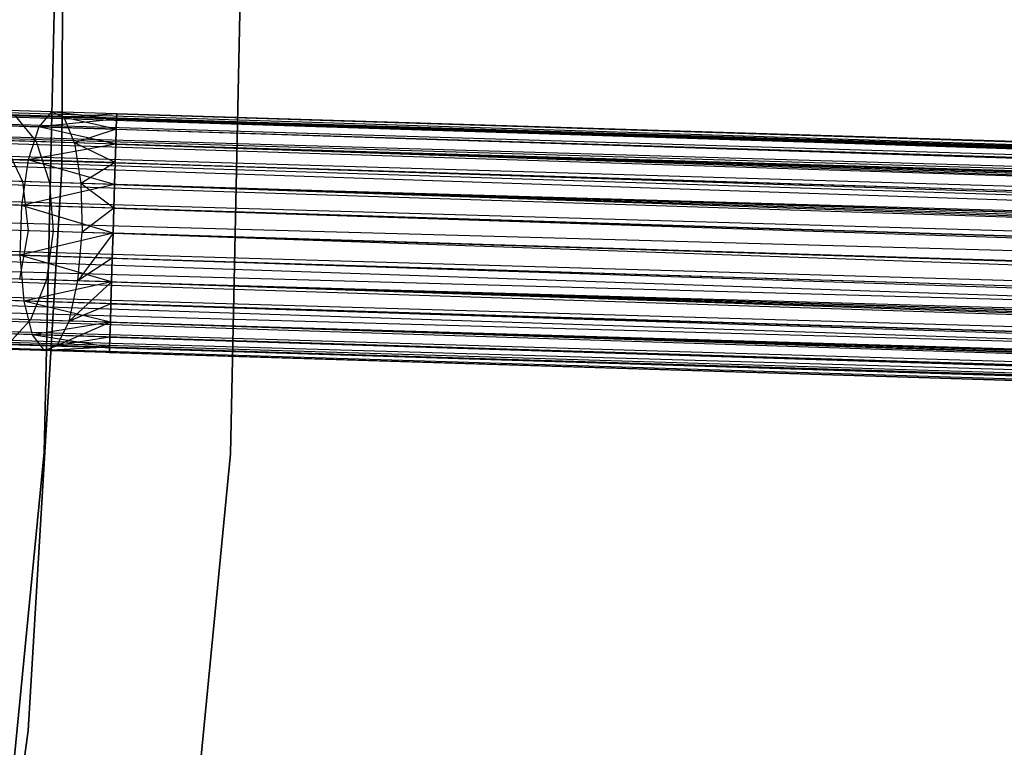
# Model space of a CAD drawing. Extents: x -189 to 189, y -189 to 189.
# Tile 429 of 591: x 62 to 70, y -6 to 0. Entities that reach past the tile are written whole.
import ezdxf

# ---------------------------------------------------------------- set-up
doc = ezdxf.new("R2010")
doc.units = 0
doc.header["$LTSCALE"] = 25.4
doc.layers.get('0').update_dxf_attribs({"linetype": 'CONTINUOUS'})

# ---------------------------------------------------------------- blocks, each defined once
blk = doc.blocks.new('CAMELEON-KENAI-C-12244_STL')
at = {"color": 0}
for p, q in [((63.4049, -3.7512, -160.5), (63.5075, 0.9964, -160.5)), ((63.5075, 0.9964, -170), (63.4049, -3.7512, -170)), ((63.4049, -3.7512, -160.5), (63.5075, 0.9964, -160.5)), ((63.5075, 0.9964, -170), (63.4049, -3.7512, -170)), ((62.0077, 0.9727, -160.5), (62.0004, -1.3739, -160.5)), ((62.0004, -1.3739, -170), (62.0077, 0.9727, -170)), ((62.0004, -1.3739, -170), (62.0077, 0.9727, -170)), ((62.0077, 0.9727, -160.5), (62.0004, -1.3739, -160.5)), ((61.9589, 0.8944, -167), (61.853, -3.7372, -167)), ((61.853, -3.7372, -168), (61.9589, 0.8944, -168)), ((61.9589, 0.8944, -167), (61.853, -3.7372, -167)), ((61.853, -3.7372, -168), (61.9589, 0.8944, -168)), ((168.4491, -4.1851, -9.3955), (43.2668, -0.3282, -9.3955)), ((168.4491, -4.1851, -9.3955), (43.2668, -0.3282, -9.6045)), ((168.4451, -4.3135, -9), (43.2668, -0.3282, -9.3955)), ((168.4451, -4.3135, -9), (43.2668, -0.3282, -9.3955)), ((168.4491, -4.1851, -9.3955), (43.2668, -0.3282, -9.3955)), ((168.4491, -4.1851, -9.3955), (43.2668, -0.3282, -9.6045)), ((168.4451, -4.3135, -9), (43.2655, -0.3717, -9.191)), ((168.4451, -4.3135, -9), (43.2655, -0.3717, -9.191)), ((168.4491, -4.1851, -9.3955), (43.2655, -0.3717, -9.809)), ((168.4491, -4.1851, -9.3955), (43.2655, -0.3717, -9.809)), ((168.4477, -4.2285, -9.809), (43.2655, -0.3717, -9.809)), ((168.4477, -4.2285, -9.809), (43.2655, -0.3717, -9.809)), ((43.2629, -0.4567, -9), (168.4451, -4.3135, -9)), ((43.2629, -0.4567, -9), (168.4451, -4.3135, -9)), ((168.4477, -4.2285, -9.809), (43.2629, -0.4567, -10)), ((168.4477, -4.2285, -9.809), (43.2629, -0.4567, -10)), ((43.2591, -0.5795, -8.8309), (168.4451, -4.3135, -9)), ((43.2591, -0.5795, -8.8309), (168.4451, -4.3135, -9)), ((43.2591, -0.5795, -8.8309), (168.4365, -4.5916, -8.691)), ((43.2591, -0.5795, -8.8309), (168.4365, -4.5916, -8.691)), ((168.4477, -4.2285, -9.809), (43.2591, -0.5795, -10.1691)), ((168.4477, -4.2285, -9.809), (43.2591, -0.5795, -10.1691)), ((168.4413, -4.4363, -10.1691), (43.2591, -0.5795, -10.1691)), ((168.4413, -4.4363, -10.1691), (43.2591, -0.5795, -10.1691)), ((43.2543, -0.7348, -8.691), (168.4365, -4.5916, -8.691)), ((43.2543, -0.7348, -8.691), (168.4365, -4.5916, -8.691)), ((43.2543, -0.7348, -8.691), (168.4249, -4.9713, -8.5219)), ((43.2543, -0.7348, -8.691), (168.4249, -4.9713, -8.5219)), ((168.4413, -4.4363, -10.1691), (43.2543, -0.7348, -10.309)), ((168.4413, -4.4363, -10.1691), (43.2543, -0.7348, -10.309)), ((168.431, -4.7726, -10.4135), (43.2543, -0.7348, -10.309)), ((168.431, -4.7726, -10.4135), (43.2543, -0.7348, -10.309)), ((61.9133, -0.9027, -159.4672), (61.406, -0.8871, -159.6774)), ((61.9133, -0.9027, -159.4672), (61.406, -0.8871, -159.6774)), ((61.9133, -0.9027, -159.4672), (61.807, -1.028, -159.0852)), ((61.9133, -0.9027, -159.4672), (61.807, -1.028, -159.0852)), ((62.4577, -0.9195, -159.6045), (61.9133, -0.9027, -159.4672)), ((62.4577, -0.9195, -159.3955), (61.9133, -0.9027, -159.4672)), ((62.4564, -0.9629, -159.191), (61.9133, -0.9027, -159.4672)), ((62.4577, -0.9195, -159.3955), (61.9133, -0.9027, -159.4672)), ((62.4564, -0.9629, -159.191), (61.9133, -0.9027, -159.4672)), ((62.4577, -0.9195, -159.6045), (61.9133, -0.9027, -159.4672)), ((62.0189, -0.9495, -159.8666), (61.9133, -0.9027, -159.4672)), ((62.0189, -0.9495, -159.8666), (61.9133, -0.9027, -159.4672)), ((43.2487, -0.9157, -8.5864), (168.4249, -4.9713, -8.5219)), ((43.2487, -0.9157, -8.5864), (168.4249, -4.9713, -8.5219)), ((168.431, -4.7726, -10.4135), (43.2487, -0.9157, -10.4135)), ((168.431, -4.7726, -10.4135), (43.2487, -0.9157, -10.4135)), ((61.6113, -0.9369, -160.0356), (61.7849, -1.1503, -160.3474)), ((62.0189, -0.9495, -159.8666), (61.6113, -0.9369, -160.0356)), ((62.0189, -0.9495, -159.8666), (61.6113, -0.9369, -160.0356)), ((61.6113, -0.9369, -160.0356), (61.7849, -1.1503, -160.3474)), ((62.4564, -0.9629, -159.191), (61.807, -1.028, -159.0852)), ((62.4564, -0.9629, -159.191), (61.807, -1.028, -159.0852)), ((62.4577, -0.9195, -159.6045), (62.0189, -0.9495, -159.8666)), ((62.4577, -0.9195, -159.6045), (62.0189, -0.9495, -159.8666)), ((62.4564, -0.9629, -159.809), (62.0189, -0.9495, -159.8666)), ((62.4564, -0.9629, -159.809), (62.0189, -0.9495, -159.8666)), ((62.4538, -1.0479, -160), (62.0189, -0.9495, -159.8666)), ((62.4538, -1.0479, -160), (62.0189, -0.9495, -159.8666)), ((62.1057, -1.1601, -160.2145), (62.0189, -0.9495, -159.8666)), ((62.1057, -1.1601, -160.2145), (62.0189, -0.9495, -159.8666)), ((62.4538, -1.0479, -160), (62.4564, -0.9629, -159.809)), ((62.4564, -0.9629, -159.191), (62.4538, -1.0479, -159)), ((62.4564, -0.9629, -159.191), (62.4538, -1.0479, -159)), ((62.4538, -1.0479, -160), (62.4564, -0.9629, -159.809)), ((62.4564, -0.9629, -159.809), (62.4577, -0.9195, -159.6045)), ((62.4577, -0.9195, -159.3955), (62.4564, -0.9629, -159.191)), ((62.4577, -0.9195, -159.3955), (62.4564, -0.9629, -159.191)), ((62.4564, -0.9629, -159.809), (62.4577, -0.9195, -159.6045)), ((62.4564, -0.9629, -159.809), (160.7568, -4.0766, -160)), ((62.4564, -0.9629, -159.809), (160.7568, -4.0766, -160)), ((62.4564, -0.9629, -159.809), (160.7608, -3.9482, -159.6045)), ((62.4564, -0.9629, -159.809), (160.7608, -3.9482, -159.6045)), ((62.4564, -0.9629, -159.191), (160.7594, -3.9916, -159.191)), ((62.4564, -0.9629, -159.191), (160.7594, -3.9916, -159.191)), ((62.4564, -0.9629, -159.191), (160.753, -4.1994, -158.8309)), ((62.4564, -0.9629, -159.191), (160.753, -4.1994, -158.8309)), ((62.4577, -0.9195, -159.6045), (160.7608, -3.9482, -159.6045)), ((62.4577, -0.9195, -159.6045), (160.7608, -3.9482, -159.6045)), ((62.4577, -0.9195, -159.6045), (160.7594, -3.9916, -159.191)), ((62.4577, -0.9195, -159.6045), (160.7594, -3.9916, -159.191)), ((62.4577, -0.9195, -159.3955), (160.7594, -3.9916, -159.191)), ((62.4577, -0.9195, -159.3955), (160.7594, -3.9916, -159.191)), ((61.807, -1.028, -159.0852), (61.2044, -1.0094, -159.3349)), ((61.807, -1.028, -159.0852), (61.2044, -1.0094, -159.3349)), ((61.807, -1.028, -159.0852), (61.7185, -1.3037, -158.7867)), ((61.807, -1.028, -159.0852), (61.7185, -1.3037, -158.7867)), ((62.45, -1.1708, -158.8309), (61.807, -1.028, -159.0852)), ((62.4538, -1.0479, -159), (61.807, -1.028, -159.0852)), ((62.45, -1.1708, -158.8309), (61.807, -1.028, -159.0852)), ((62.4538, -1.0479, -159), (61.807, -1.028, -159.0852)), ((62.4538, -1.0479, -160), (62.1057, -1.1601, -160.2145)), ((62.4538, -1.0479, -160), (62.1057, -1.1601, -160.2145)), ((62.45, -1.1708, -160.1691), (62.4538, -1.0479, -160)), ((62.4538, -1.0479, -159), (62.45, -1.1708, -158.8309)), ((62.4538, -1.0479, -159), (62.45, -1.1708, -158.8309)), ((62.45, -1.1708, -160.1691), (62.4538, -1.0479, -160)), ((62.4538, -1.0479, -160), (160.7568, -4.0766, -160)), ((62.4538, -1.0479, -160), (160.7568, -4.0766, -160)), ((62.4538, -1.0479, -159), (160.753, -4.1994, -158.8309)), ((62.4538, -1.0479, -159), (160.753, -4.1994, -158.8309)), ((168.4249, -4.9713, -8.5219), (43.2426, -1.1145, -8.5219)), ((168.4249, -4.9713, -8.5219), (43.2426, -1.1145, -8.5219)), ((43.2426, -1.1145, -10.4781), (168.431, -4.7726, -10.4135)), ((43.2426, -1.1145, -10.4781), (168.431, -4.7726, -10.4135)), ((61.5094, -1.1418, -160.5589), (61.6717, -1.4833, -160.7318)), ((61.7849, -1.1503, -160.3474), (61.5094, -1.1418, -160.5589)), ((61.7849, -1.1503, -160.3474), (61.5094, -1.1418, -160.5589)), ((61.5094, -1.1418, -160.5589), (61.6717, -1.4833, -160.7318)), ((62.45, -1.1708, -158.8309), (61.7185, -1.3037, -158.7867)), ((62.45, -1.1708, -158.8309), (61.7185, -1.3037, -158.7867)), ((61.7849, -1.1503, -160.3474), (61.8966, -1.4903, -160.5591)), ((62.1057, -1.1601, -160.2145), (61.7849, -1.1503, -160.3474)), ((62.1057, -1.1601, -160.2145), (61.7849, -1.1503, -160.3474)), ((61.7849, -1.1503, -160.3474), (61.8966, -1.4903, -160.5591)), ((62.1057, -1.1601, -160.2145), (62.1586, -1.4983, -160.4506)), ((62.45, -1.1708, -160.1691), (62.1057, -1.1601, -160.2145)), ((62.45, -1.1708, -160.1691), (62.1057, -1.1601, -160.2145)), ((62.4452, -1.326, -160.309), (62.1057, -1.1601, -160.2145)), ((62.4452, -1.326, -160.309), (62.1057, -1.1601, -160.2145)), ((62.1057, -1.1601, -160.2145), (62.1586, -1.4983, -160.4506)), ((62.4452, -1.326, -160.309), (62.45, -1.1708, -160.1691)), ((62.45, -1.1708, -158.8309), (62.4452, -1.326, -158.691)), ((62.45, -1.1708, -158.8309), (62.4452, -1.326, -158.691)), ((62.4452, -1.326, -160.309), (62.45, -1.1708, -160.1691)), ((62.45, -1.1708, -160.1691), (160.7482, -4.3547, -160.309)), ((62.45, -1.1708, -160.1691), (160.7482, -4.3547, -160.309)), ((62.45, -1.1708, -160.1691), (160.7568, -4.0766, -160)), ((62.45, -1.1708, -160.1691), (160.7568, -4.0766, -160)), ((62.45, -1.1708, -158.8309), (160.753, -4.1994, -158.8309)), ((62.45, -1.1708, -158.8309), (160.753, -4.1994, -158.8309)), ((62.45, -1.1708, -158.8309), (160.7427, -4.5357, -158.5865)), ((62.45, -1.1708, -158.8309), (160.7427, -4.5357, -158.5865)), ((61.7185, -1.3037, -158.7867), (61.0414, -1.2828, -159.0673)), ((61.7185, -1.3037, -158.7867), (61.0414, -1.2828, -159.0673)), ((61.7185, -1.3037, -158.7867), (61.6631, -1.682, -158.6233)), ((61.7185, -1.3037, -158.7867), (61.6631, -1.682, -158.6233)), ((62.4396, -1.507, -158.5865), (61.7185, -1.3037, -158.7867)), ((62.4452, -1.326, -158.691), (61.7185, -1.3037, -158.7867)), ((62.4396, -1.507, -158.5865), (61.7185, -1.3037, -158.7867)), ((62.4452, -1.326, -158.691), (61.7185, -1.3037, -158.7867)), ((43.2362, -1.3223, -8.5), (168.4184, -5.1791, -8.5)), ((43.2362, -1.3223, -8.5), (168.4184, -5.1791, -8.5)), ((43.2362, -1.3223, -10.5), (168.4184, -5.1791, -10.5)), ((43.2362, -1.3223, -10.5), (168.4184, -5.1791, -10.5)), ((43.2362, -1.3223, -10.5), (168.431, -4.7726, -10.4135)), ((43.2362, -1.3223, -10.5), (168.431, -4.7726, -10.4135)), ((62.0004, -1.3739, -160.5), (61.7194, -6.0578, -160.5)), ((61.7194, -6.0578, -170), (62.0004, -1.3739, -170)), ((61.7194, -6.0578, -170), (62.0004, -1.3739, -170)), ((62.0004, -1.3739, -160.5), (61.7194, -6.0578, -160.5)), ((62.0004, -1.3739, -170), (62.0004, -1.3739, -160.5)), ((62.0004, -1.3739, -170), (62.0004, -1.3739, -160.5)), ((62.4452, -1.326, -160.309), (62.1586, -1.4983, -160.4506)), ((62.4452, -1.326, -160.309), (62.1586, -1.4983, -160.4506)), ((62.4396, -1.507, -160.4135), (62.4452, -1.326, -160.309)), ((62.4452, -1.326, -158.691), (62.4396, -1.507, -158.5865)), ((62.4452, -1.326, -158.691), (62.4396, -1.507, -158.5865)), ((62.4396, -1.507, -160.4135), (62.4452, -1.326, -160.309)), ((62.4452, -1.326, -160.309), (160.7482, -4.3547, -160.309)), ((62.4452, -1.326, -160.309), (160.7482, -4.3547, -160.309)), ((62.4452, -1.326, -158.691), (160.7427, -4.5357, -158.5865)), ((62.4452, -1.326, -158.691), (160.7427, -4.5357, -158.5865)), ((43.2298, -1.5301, -8.5219), (168.412, -5.3869, -8.5219)), ((43.2298, -1.5301, -8.5219), (168.412, -5.3869, -8.5219)), ((43.2298, -1.5301, -8.5219), (168.4003, -5.7666, -8.691)), ((43.2298, -1.5301, -8.5219), (168.4003, -5.7666, -8.691)), ((43.2298, -1.5301, -10.4781), (168.4184, -5.1791, -10.5)), ((43.2298, -1.5301, -10.4781), (168.4184, -5.1791, -10.5)), ((61.6717, -1.4833, -160.7318), (61.4992, -1.478, -160.9568)), ((61.6717, -1.4833, -160.7318), (61.4992, -1.478, -160.9568)), ((62.4396, -1.507, -158.5865), (61.6631, -1.682, -158.6233)), ((62.4396, -1.507, -158.5865), (61.6631, -1.682, -158.6233)), ((61.8966, -1.4903, -160.5591), (61.6717, -1.4833, -160.7318)), ((61.6717, -1.4833, -160.7318), (61.7203, -1.8918, -160.7929)), ((61.8966, -1.4903, -160.5591), (61.6717, -1.4833, -160.7318)), ((61.6717, -1.4833, -160.7318), (61.7203, -1.8918, -160.7929)), ((62.1586, -1.4983, -160.4506), (61.8966, -1.4903, -160.5591)), ((61.8966, -1.4903, -160.5591), (61.9273, -1.8981, -160.634)), ((62.1586, -1.4983, -160.4506), (61.8966, -1.4903, -160.5591)), ((61.8966, -1.4903, -160.5591), (61.9273, -1.8981, -160.634)), ((62.4396, -1.507, -160.4135), (62.1586, -1.4983, -160.4506)), ((62.4396, -1.507, -160.4135), (62.1586, -1.4983, -160.4506)), ((62.4335, -1.7057, -160.4781), (62.1586, -1.4983, -160.4506)), ((62.1586, -1.4983, -160.4506), (62.1684, -1.9056, -160.5341)), ((62.1586, -1.4983, -160.4506), (62.1684, -1.9056, -160.5341)), ((62.4335, -1.7057, -160.4781), (62.1586, -1.4983, -160.4506)), ((62.4335, -1.7057, -160.4781), (62.4396, -1.507, -160.4135)), ((62.4396, -1.507, -158.5865), (62.4335, -1.7057, -158.5219)), ((62.4396, -1.507, -158.5865), (62.4335, -1.7057, -158.5219)), ((62.4335, -1.7057, -160.4781), (62.4396, -1.507, -160.4135)), ((62.4396, -1.507, -160.4135), (160.7366, -4.7344, -160.4781)), ((62.4396, -1.507, -160.4135), (160.7366, -4.7344, -160.4781)), ((62.4396, -1.507, -160.4135), (160.7482, -4.3547, -160.309)), ((62.4396, -1.507, -160.4135), (160.7482, -4.3547, -160.309)), ((62.4396, -1.507, -158.5865), (160.7427, -4.5357, -158.5865)), ((62.4396, -1.507, -158.5865), (160.7427, -4.5357, -158.5865)), ((62.4396, -1.507, -158.5865), (160.7301, -4.9422, -158.5)), ((62.4396, -1.507, -158.5865), (160.7301, -4.9422, -158.5)), ((61.6631, -1.682, -158.6233), (60.9451, -1.6599, -158.9209)), ((61.6631, -1.682, -158.6233), (60.9451, -1.6599, -158.9209)), ((61.6631, -1.682, -158.6233), (61.6503, -2.0976, -158.6233)), ((61.6631, -1.682, -158.6233), (61.6503, -2.0976, -158.6233)), ((62.4271, -1.9135, -158.5), (61.6631, -1.682, -158.6233)), ((62.4335, -1.7057, -158.5219), (61.6631, -1.682, -158.6233)), ((62.4271, -1.9135, -158.5), (61.6631, -1.682, -158.6233)), ((62.4335, -1.7057, -158.5219), (61.6631, -1.682, -158.6233)), ((62.4335, -1.7057, -160.4781), (62.1684, -1.9056, -160.5341)), ((62.4335, -1.7057, -160.4781), (62.1684, -1.9056, -160.5341)), ((62.4271, -1.9135, -160.5), (62.4335, -1.7057, -160.4781)), ((62.4335, -1.7057, -158.5219), (62.4271, -1.9135, -158.5)), ((62.4335, -1.7057, -158.5219), (62.4271, -1.9135, -158.5)), ((62.4271, -1.9135, -160.5), (62.4335, -1.7057, -160.4781)), ((62.4335, -1.7057, -160.4781), (160.7366, -4.7344, -160.4781)), ((62.4335, -1.7057, -160.4781), (160.7366, -4.7344, -160.4781)), ((62.4335, -1.7057, -158.5219), (160.7301, -4.9422, -158.5)), ((62.4335, -1.7057, -158.5219), (160.7301, -4.9422, -158.5)), ((168.4059, -5.5856, -10.4135), (43.2237, -1.7288, -10.4135)), ((43.2237, -1.7288, -10.4135), (168.4184, -5.1791, -10.5)), ((168.4059, -5.5856, -10.4135), (43.2237, -1.7288, -10.4135)), ((43.2237, -1.7288, -8.5864), (168.4003, -5.7666, -8.691)), ((43.2237, -1.7288, -8.5864), (168.4003, -5.7666, -8.691)), ((43.2237, -1.7288, -10.4135), (168.4184, -5.1791, -10.5)), ((61.5615, -1.8869, -161), (61.7203, -1.8918, -160.7929)), ((61.5615, -1.8869, -161), (61.7203, -1.8918, -160.7929)), ((168.4059, -5.5856, -10.4135), (43.2181, -1.9098, -10.309)), ((168.4059, -5.5856, -10.4135), (43.2181, -1.9098, -10.309)), ((168.4003, -5.7666, -8.691), (43.2181, -1.9098, -8.691)), ((43.2181, -1.9098, -8.691), (168.3918, -6.0447, -9)), ((43.2181, -1.9098, -8.691), (168.3918, -6.0447, -9)), ((168.4003, -5.7666, -8.691), (43.2181, -1.9098, -8.691)), ((61.7203, -1.8918, -160.7929), (61.6467, -2.2964, -160.7318)), ((61.7203, -1.8918, -160.7929), (61.6467, -2.2964, -160.7318)), ((62.4271, -1.9135, -158.5), (61.6503, -2.0976, -158.6233)), ((62.4271, -1.9135, -158.5), (61.6503, -2.0976, -158.6233)), ((61.7203, -1.8918, -160.7929), (61.9273, -1.8981, -160.634)), ((61.7203, -1.8918, -160.7929), (61.9273, -1.8981, -160.634)), ((61.9273, -1.8981, -160.634), (61.8716, -2.3034, -160.5591)), ((61.9273, -1.8981, -160.634), (61.8716, -2.3034, -160.5591)), ((61.9273, -1.8981, -160.634), (62.1684, -1.9056, -160.5341)), ((61.9273, -1.8981, -160.634), (62.1684, -1.9056, -160.5341)), ((62.1335, -2.3114, -160.4506), (62.1684, -1.9056, -160.5341)), ((62.1335, -2.3114, -160.4506), (62.1684, -1.9056, -160.5341)), ((62.4271, -1.9135, -160.5), (62.1335, -2.3114, -160.4506)), ((62.4271, -1.9135, -160.5), (62.1335, -2.3114, -160.4506)), ((62.1684, -1.9056, -160.5341), (62.4271, -1.9135, -160.5)), ((62.1684, -1.9056, -160.5341), (62.4271, -1.9135, -160.5)), ((62.4271, -1.9135, -158.5), (62.4207, -2.1214, -158.5219)), ((62.4207, -2.1214, -160.4781), (62.4271, -1.9135, -160.5)), ((62.4207, -2.1214, -160.4781), (62.4271, -1.9135, -160.5)), ((62.4271, -1.9135, -158.5), (62.4207, -2.1214, -158.5219)), ((160.7301, -4.9422, -158.5), (62.4271, -1.9135, -158.5)), ((62.4271, -1.9135, -158.5), (160.7176, -5.3488, -158.5865)), ((62.4271, -1.9135, -158.5), (160.7176, -5.3488, -158.5865)), ((62.4271, -1.9135, -160.5), (160.7301, -4.9422, -160.5)), ((62.4271, -1.9135, -160.5), (160.7301, -4.9422, -160.5)), ((160.7301, -4.9422, -158.5), (62.4271, -1.9135, -158.5)), ((168.4059, -5.5856, -10.4135), (43.2133, -2.0651, -10.1691)), ((168.4059, -5.5856, -10.4135), (43.2133, -2.0651, -10.1691)), ((168.3956, -5.9219, -10.1691), (43.2133, -2.0651, -10.1691)), ((168.3956, -5.9219, -10.1691), (43.2133, -2.0651, -10.1691)), ((43.2133, -2.0651, -8.8309), (168.3918, -6.0447, -9)), ((43.2133, -2.0651, -8.8309), (168.3918, -6.0447, -9)), ((61.6503, -2.0976, -158.6233), (60.9323, -2.0755, -158.9209)), ((61.6503, -2.0976, -158.6233), (60.9323, -2.0755, -158.9209)), ((62.4146, -2.3201, -158.5865), (61.6503, -2.0976, -158.6233)), ((61.6503, -2.0976, -158.6233), (61.6823, -2.4787, -158.7867)), ((62.4207, -2.1214, -158.5219), (61.6503, -2.0976, -158.6233)), ((62.4146, -2.3201, -158.5865), (61.6503, -2.0976, -158.6233)), ((62.4207, -2.1214, -158.5219), (61.6503, -2.0976, -158.6233)), ((61.6503, -2.0976, -158.6233), (61.6823, -2.4787, -158.7867)), ((62.4207, -2.1214, -160.4781), (62.1335, -2.3114, -160.4506)), ((62.4207, -2.1214, -160.4781), (62.1335, -2.3114, -160.4506)), ((62.4207, -2.1214, -158.5219), (62.4146, -2.3201, -158.5865)), ((62.4146, -2.3201, -160.4135), (62.4207, -2.1214, -160.4781)), ((62.4146, -2.3201, -160.4135), (62.4207, -2.1214, -160.4781)), ((62.4207, -2.1214, -158.5219), (62.4146, -2.3201, -158.5865)), ((62.4207, -2.1214, -158.5219), (160.7176, -5.3488, -158.5865)), ((62.4207, -2.1214, -158.5219), (160.7176, -5.3488, -158.5865)), ((62.4207, -2.1214, -160.4781), (160.7237, -5.15, -160.4781)), ((62.4207, -2.1214, -160.4781), (160.7237, -5.15, -160.4781)), ((168.3956, -5.9219, -10.1691), (43.2095, -2.1879, -10)), ((168.3956, -5.9219, -10.1691), (43.2095, -2.1879, -10)), ((168.3918, -6.0447, -9), (43.2095, -2.1879, -9)), ((168.3918, -6.0447, -9), (43.2095, -2.1879, -9)), ((168.3956, -5.9219, -10.1691), (43.2069, -2.2729, -9.809)), ((168.3956, -5.9219, -10.1691), (43.2069, -2.2729, -9.809)), ((168.3892, -6.1297, -9.809), (43.2069, -2.2729, -9.809)), ((168.3892, -6.1297, -9.809), (43.2069, -2.2729, -9.809)), ((168.3878, -6.1732, -9.3955), (43.2069, -2.2729, -9.191)), ((168.3878, -6.1732, -9.3955), (43.2069, -2.2729, -9.191)), ((168.3918, -6.0447, -9), (43.2069, -2.2729, -9.191)), ((168.3918, -6.0447, -9), (43.2069, -2.2729, -9.191)), ((61.8716, -2.3034, -160.5591), (61.6467, -2.2964, -160.7318)), ((61.8716, -2.3034, -160.5591), (61.6467, -2.2964, -160.7318)), ((168.3892, -6.1297, -9.809), (43.2056, -2.3163, -9.6045)), ((168.3892, -6.1297, -9.809), (43.2056, -2.3163, -9.3955)), ((168.3892, -6.1297, -9.809), (43.2056, -2.3163, -9.6045)), ((168.3892, -6.1297, -9.809), (43.2056, -2.3163, -9.3955)), ((168.3878, -6.1732, -9.3955), (43.2056, -2.3163, -9.3955)), ((168.3878, -6.1732, -9.3955), (43.2056, -2.3163, -9.3955)), ((62.4146, -2.3201, -158.5865), (61.6823, -2.4787, -158.7867)), ((62.4146, -2.3201, -158.5865), (61.6823, -2.4787, -158.7867)), ((61.8716, -2.3034, -160.5591), (61.7391, -2.6358, -160.3474)), ((61.8716, -2.3034, -160.5591), (61.7391, -2.6358, -160.3474)), ((62.1335, -2.3114, -160.4506), (61.8716, -2.3034, -160.5591)), ((62.1335, -2.3114, -160.4506), (61.8716, -2.3034, -160.5591)), ((62.0599, -2.6457, -160.2145), (62.1335, -2.3114, -160.4506)), ((62.0599, -2.6457, -160.2145), (62.1335, -2.3114, -160.4506)), ((62.4146, -2.3201, -160.4135), (62.0599, -2.6457, -160.2145)), ((62.4146, -2.3201, -160.4135), (62.0599, -2.6457, -160.2145)), ((62.4146, -2.3201, -160.4135), (62.1335, -2.3114, -160.4506)), ((62.4146, -2.3201, -160.4135), (62.1335, -2.3114, -160.4506)), ((62.4146, -2.3201, -158.5865), (62.409, -2.5011, -158.691)), ((62.409, -2.5011, -160.309), (62.4146, -2.3201, -160.4135)), ((62.409, -2.5011, -160.309), (62.4146, -2.3201, -160.4135)), ((62.4146, -2.3201, -158.5865), (62.409, -2.5011, -158.691)), ((62.4146, -2.3201, -158.5865), (160.7176, -5.3488, -158.5865)), ((62.4146, -2.3201, -158.5865), (160.7176, -5.3488, -158.5865)), ((62.4146, -2.3201, -158.5865), (160.7073, -5.685, -158.8309)), ((62.4146, -2.3201, -158.5865), (160.7073, -5.685, -158.8309)), ((62.4146, -2.3201, -160.4135), (160.7121, -5.5297, -160.309)), ((62.4146, -2.3201, -160.4135), (160.7121, -5.5297, -160.309)), ((62.4146, -2.3201, -160.4135), (160.7237, -5.15, -160.4781)), ((62.4146, -2.3201, -160.4135), (160.7237, -5.15, -160.4781)), ((61.6823, -2.4787, -158.7867), (61.0051, -2.4578, -159.0673)), ((61.6823, -2.4787, -158.7867), (61.0051, -2.4578, -159.0673)), ((62.4042, -2.6563, -158.8309), (61.6823, -2.4787, -158.7867)), ((61.6823, -2.4787, -158.7867), (61.7537, -2.7592, -159.0852)), ((62.409, -2.5011, -158.691), (61.6823, -2.4787, -158.7867)), ((62.4042, -2.6563, -158.8309), (61.6823, -2.4787, -158.7867)), ((62.409, -2.5011, -158.691), (61.6823, -2.4787, -158.7867)), ((61.6823, -2.4787, -158.7867), (61.7537, -2.7592, -159.0852)), ((62.409, -2.5011, -160.309), (62.0599, -2.6457, -160.2145)), ((62.409, -2.5011, -160.309), (62.0599, -2.6457, -160.2145)), ((62.409, -2.5011, -158.691), (62.4042, -2.6563, -158.8309)), ((62.4042, -2.6563, -160.1691), (62.409, -2.5011, -160.309)), ((62.4042, -2.6563, -160.1691), (62.409, -2.5011, -160.309)), ((62.409, -2.5011, -158.691), (62.4042, -2.6563, -158.8309)), ((62.409, -2.5011, -158.691), (160.7073, -5.685, -158.8309)), ((62.409, -2.5011, -158.691), (160.7073, -5.685, -158.8309)), ((62.409, -2.5011, -160.309), (160.7121, -5.5297, -160.309)), ((62.409, -2.5011, -160.309), (160.7121, -5.5297, -160.309)), ((61.7391, -2.6358, -160.3474), (61.4636, -2.6274, -160.5589)), ((61.7391, -2.6358, -160.3474), (61.4636, -2.6274, -160.5589)), ((61.7391, -2.6358, -160.3474), (61.5527, -2.8381, -160.0356)), ((61.7391, -2.6358, -160.3474), (61.5527, -2.8381, -160.0356)), ((62.0599, -2.6457, -160.2145), (61.7391, -2.6358, -160.3474)), ((62.0599, -2.6457, -160.2145), (61.7391, -2.6358, -160.3474)), ((62.4042, -2.6563, -158.8309), (61.7537, -2.7592, -159.0852)), ((62.4042, -2.6563, -158.8309), (61.7537, -2.7592, -159.0852)), ((61.9604, -2.8507, -159.8666), (62.0599, -2.6457, -160.2145)), ((61.9604, -2.8507, -159.8666), (62.0599, -2.6457, -160.2145)), ((62.4042, -2.6563, -160.1691), (61.9604, -2.8507, -159.8666)), ((62.4042, -2.6563, -160.1691), (61.9604, -2.8507, -159.8666)), ((62.4042, -2.6563, -160.1691), (62.0599, -2.6457, -160.2145)), ((62.4042, -2.6563, -160.1691), (62.0599, -2.6457, -160.2145)), ((62.4042, -2.6563, -158.8309), (62.4004, -2.7792, -159)), ((62.4004, -2.7792, -160), (62.4042, -2.6563, -160.1691)), ((62.4004, -2.7792, -160), (62.4042, -2.6563, -160.1691)), ((62.4042, -2.6563, -158.8309), (62.4004, -2.7792, -159)), ((62.4042, -2.6563, -158.8309), (160.7073, -5.685, -158.8309)), ((62.4042, -2.6563, -158.8309), (160.7073, -5.685, -158.8309)), ((62.4042, -2.6563, -158.8309), (160.7009, -5.8928, -159.191)), ((62.4042, -2.6563, -158.8309), (160.7009, -5.8928, -159.191)), ((62.4042, -2.6563, -160.1691), (160.7035, -5.8078, -160)), ((62.4042, -2.6563, -160.1691), (160.7035, -5.8078, -160)), ((62.4042, -2.6563, -160.1691), (160.7121, -5.5297, -160.309)), ((62.4042, -2.6563, -160.1691), (160.7121, -5.5297, -160.309)), ((61.7537, -2.7592, -159.0852), (61.151, -2.7407, -159.3349)), ((61.7537, -2.7592, -159.0852), (61.151, -2.7407, -159.3349)), ((62.3978, -2.8642, -159.191), (61.7537, -2.7592, -159.0852)), ((61.7537, -2.7592, -159.0852), (61.852, -2.8908, -159.4672)), ((62.4004, -2.7792, -159), (61.7537, -2.7592, -159.0852)), ((62.3978, -2.8642, -159.191), (61.7537, -2.7592, -159.0852)), ((62.4004, -2.7792, -159), (61.7537, -2.7592, -159.0852)), ((61.7537, -2.7592, -159.0852), (61.852, -2.8908, -159.4672)), ((62.4004, -2.7792, -160), (61.9604, -2.8507, -159.8666)), ((62.4004, -2.7792, -160), (61.9604, -2.8507, -159.8666)), ((62.4004, -2.7792, -159), (62.3978, -2.8642, -159.191)), ((62.3978, -2.8642, -159.809), (62.4004, -2.7792, -160)), ((62.3978, -2.8642, -159.809), (62.4004, -2.7792, -160)), ((62.4004, -2.7792, -159), (62.3978, -2.8642, -159.191)), ((62.4004, -2.7792, -159), (160.7009, -5.8928, -159.191)), ((62.4004, -2.7792, -159), (160.7009, -5.8928, -159.191)), ((62.4004, -2.7792, -160), (160.7035, -5.8078, -160)), ((62.4004, -2.7792, -160), (160.7035, -5.8078, -160)), ((61.9604, -2.8507, -159.8666), (61.5527, -2.8381, -160.0356)), ((61.9604, -2.8507, -159.8666), (61.5527, -2.8381, -160.0356)), ((61.852, -2.8908, -159.4672), (61.9604, -2.8507, -159.8666)), ((61.852, -2.8908, -159.4672), (61.9604, -2.8507, -159.8666)), ((62.3978, -2.8642, -159.809), (61.852, -2.8908, -159.4672)), ((62.3978, -2.8642, -159.809), (61.852, -2.8908, -159.4672)), ((62.3978, -2.8642, -159.191), (61.852, -2.8908, -159.4672)), ((62.3978, -2.8642, -159.191), (61.852, -2.8908, -159.4672)), ((62.3978, -2.8642, -159.809), (61.9604, -2.8507, -159.8666)), ((62.3978, -2.8642, -159.809), (61.9604, -2.8507, -159.8666)), ((62.3978, -2.8642, -159.191), (62.3965, -2.9076, -159.3955)), ((62.3965, -2.9076, -159.6045), (62.3978, -2.8642, -159.809)), ((62.3965, -2.9076, -159.6045), (62.3978, -2.8642, -159.809)), ((62.3978, -2.8642, -159.191), (62.3965, -2.9076, -159.3955)), ((62.3978, -2.8642, -159.191), (160.7009, -5.8928, -159.191)), ((62.3978, -2.8642, -159.191), (160.7009, -5.8928, -159.191)), ((62.3978, -2.8642, -159.191), (160.6995, -5.9363, -159.6045)), ((62.3978, -2.8642, -159.191), (160.6995, -5.9363, -159.6045)), ((62.3978, -2.8642, -159.809), (160.6995, -5.9363, -159.6045)), ((62.3978, -2.8642, -159.809), (160.6995, -5.9363, -159.6045)), ((62.3978, -2.8642, -159.809), (160.7035, -5.8078, -160)), ((62.3978, -2.8642, -159.809), (160.7035, -5.8078, -160)), ((61.852, -2.8908, -159.4672), (61.3447, -2.8752, -159.6774)), ((61.852, -2.8908, -159.4672), (61.3447, -2.8752, -159.6774)), ((62.3965, -2.9076, -159.3955), (61.852, -2.8908, -159.4672)), ((62.3965, -2.9076, -159.6045), (61.852, -2.8908, -159.4672)), ((62.3965, -2.9076, -159.6045), (61.852, -2.8908, -159.4672)), ((62.3965, -2.9076, -159.3955), (61.852, -2.8908, -159.4672)), ((62.3965, -2.9076, -159.3955), (160.6995, -5.9363, -159.6045)), ((62.3965, -2.9076, -159.3955), (160.6995, -5.9363, -159.6045)), ((62.3965, -2.9076, -159.6045), (160.6995, -5.9363, -159.6045)), ((62.3965, -2.9076, -159.6045), (160.6995, -5.9363, -159.6045)), ((61.853, -3.7372, -167), (61.4013, -8.3479, -167)), ((61.4013, -8.3479, -168), (61.853, -3.7372, -168)), ((61.853, -3.7372, -167), (61.4013, -8.3479, -167)), ((61.4013, -8.3479, -168), (61.853, -3.7372, -168)), ((61.853, -3.7372, -167), (61.853, -3.7372, -168)), ((61.853, -3.7372, -167), (61.853, -3.7372, -168)), ((62.9478, -8.4778, -160.5), (63.4049, -3.7512, -160.5)), ((63.4049, -3.7512, -170), (62.9478, -8.4778, -170)), ((62.9478, -8.4778, -160.5), (63.4049, -3.7512, -160.5)), ((63.4049, -3.7512, -170), (62.9478, -8.4778, -170)), ((63.4049, -3.7512, -160.5), (63.4049, -3.7512, -170)), ((63.4049, -3.7512, -160.5), (63.4049, -3.7512, -170)), ((61.7194, -6.0578, -160.5), (61.085, -10.7071, -160.5)), ((61.085, -10.7071, -170), (61.7194, -6.0578, -170)), ((61.085, -10.7071, -170), (61.7194, -6.0578, -170)), ((61.7194, -6.0578, -160.5), (61.085, -10.7071, -160.5)), ((61.7194, -6.0578, -170), (61.7194, -6.0578, -160.5)), ((61.7194, -6.0578, -170), (61.7194, -6.0578, -160.5))]:
    blk.add_line(p, q, dxfattribs=at)

msp = doc.modelspace()

# ---------------------------------------------------------------- block references
at = {"color": 0}
msp.add_blockref('CAMELEON-KENAI-C-12244_STL', (0, 0), dxfattribs=at)

doc.saveas('drawing.dxf')
